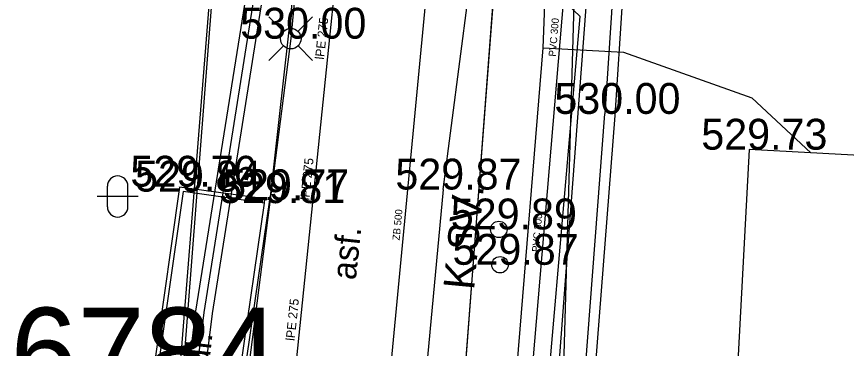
# Model space of a CAD drawing. Extents: x -669393 to -668650, y -1126925 to -1126294.
# Drawn here: x -668990.38 to -668970.2, y -1126785.33 to -1126777.26 of the extents above; entities that cross this region are included whole.
import ezdxf

# ---------------------------------------------------------------- set-up
doc = ezdxf.new("R2010")
doc.units = 0
for name, color, linetype in [('G_Bod_tecka', 7, 'Continuous'), ('G_Bod_vyska', 7, 'Continuous'), ('G_Budovy_Objekty', 7, 'Continuous'), ('G_Cesty_Schody', 7, 'Continuous'), ('G_Plochy_zpevnene', 7, 'Continuous'), ('G_Ploty', 7, 'Continuous'), ('G_Popisy_povrchu', 7, 'Continuous'), ('G_Poznamky_odkaz', 7, 'Continuous'), ('G_Site-plynovod', 7, 'Continuous'), ('G_Site-Sloupy', 7, 'Continuous'), ('G_Z_CHRANICKA-TEPLOVOD_kotovane', 7, 'Continuous'), ('G_Z_ELsilove_nadz_kotovane', 7, 'Continuous'), ('G_Z_ELsilove_podz_kotovane', 7, 'Continuous'), ('G_Z_KANAL_podz_kotovane', 7, 'Continuous'), ('G_Z_KANAL_podz_priblizne', 7, 'Continuous'), ('G_Z_PLYNY_podz_geodeticky', 7, 'Continuous'), ('G_Z_SPOJE_podz_geodeticky', 7, 'Continuous'), ('G_Z_SPOJE_podz_kotovane', 7, 'Continuous'), ('G_Z_SPOJE_podz_priblizne', 7, 'Continuous'), ('G_Z_SPOJE_podz_zahozene', 7, 'Continuous'), ('G_Z_VODA_podz_kotovane', 7, 'Continuous'), ('G_Zelen-Znacky', 7, 'Continuous'), ('Vrstva 11', 7, 'Continuous'), ('Vrstva 12', 7, 'Continuous'), ('Vrstva 26', 7, 'Continuous'), ('Vrstva 3', 7, 'Continuous'), ('Vrstva 4', 7, 'Continuous'), ('Vrstva 5', 7, 'Continuous'), ('Vrstva 9', 7, 'Continuous')]:
    doc.layers.add(name, color=color, linetype=linetype)

msp = doc.modelspace()

# ---------------------------------------------------------------- linework, layer by layer
at = {"layer": 'G_Bod_tecka'}
for p, q in [((-668983.71, -1126777.8), (-668983.71, -1126777.8)), ((-668976.07, -1126779.63), (-668976.07, -1126779.63)), ((-668972.56, -1126780.5), (-668972.56, -1126780.5)), ((-668986.43, -1126781.4), (-668986.43, -1126781.4)), ((-668980, -1126781.47), (-668980, -1126781.47)), ((-668986.33, -1126781.52), (-668986.33, -1126781.52)), ((-668984.35, -1126781.8), (-668984.35, -1126781.8)), ((-668984.19, -1126781.73), (-668984.19, -1126781.73)), ((-668978.65, -1126782.44), (-668978.65, -1126782.44)), ((-668978.62, -1126783.3), (-668978.62, -1126783.3))]:
    msp.add_line(p, q, dxfattribs=at)
at = {"layer": 'G_Budovy_Objekty'}
for p, q in [((-668972.56, -1126780.5), (-668972.92, -1126787.23)), ((-668960.89, -1126781.12), (-668972.56, -1126780.5))]:
    msp.add_line(p, q, dxfattribs=at)
at = {"layer": 'G_Cesty_Schody'}
for points in [[(-668984.35, -1126781.8), (-668986.33, -1126781.52), (-668987.46, -1126789.44), (-668985.5, -1126789.75)], [(-668985.51, -1126789.85), (-668985.5, -1126789.75), (-668984.35, -1126781.8), (-668984.34, -1126781.7)]]:
    msp.add_lwpolyline(points, dxfattribs=at)
at = {"layer": 'G_Plochy_zpevnene'}
for p, q in [((-668981.24, -1126755.32), (-668984.22, -1126781.72)), ((-668980, -1126781.47), (-668978.68, -1126771.23)), ((-668980, -1126781.47), (-668981.12, -1126793.33))]:
    msp.add_line(p, q, dxfattribs=at)
for points in [[(-668986.42, -1126781.41), (-668987.57, -1126789.52)], [(-668984.22, -1126781.72), (-668984.34, -1126781.7), (-668986.42, -1126781.41)], [(-668985.69, -1126789.82), (-668985.51, -1126789.85), (-668985.4, -1126789.87), (-668984.22, -1126781.72)]]:
    msp.add_lwpolyline(points, dxfattribs=at)
at = {"layer": 'G_Ploty'}
for p, q in [((-668975.62, -1126772.68), (-668976.07, -1126779.63)), ((-668975.82, -1126779.67), (-668975.39, -1126772.94)), ((-668977.13, -1126793.48), (-668976.07, -1126779.63)), ((-668976.88, -1126793.23), (-668975.82, -1126779.67))]:
    msp.add_line(p, q, dxfattribs=at)
at = {"layer": 'G_Site-plynovod'}
for p, q in [((-668984.242, -1126777.268), (-668983.887, -1126777.623)), ((-668983.533, -1126777.622), (-668983.179, -1126777.269)), ((-668983.887, -1126777.976), (-668984.24, -1126778.33)), ((-668983.534, -1126777.975), (-668983.179, -1126778.33))]:
    msp.add_line(p, q, dxfattribs=at)
msp.add_circle((-668983.71, -1126777.8), 0.25, dxfattribs=at)
at = {"layer": 'G_Site-Sloupy'}
for centre in [(-668978.65, -1126782.44), (-668978.62, -1126783.3)]:
    msp.add_circle(centre, 0.2, dxfattribs=at)
at = {"layer": 'G_Z_CHRANICKA-TEPLOVOD_kotovane'}
msp.add_lwpolyline([(-668984.407, -1126774.105), (-668983.523, -1126769.382), (-668982.918, -1126767.938), (-668981.953, -1126768.021), (-668981.97, -1126768.22), (-668981.987, -1126768.419), (-668981.998, -1126768.418), (-668982.662, -1126768.362), (-668983.137, -1126769.498), (-668984.013, -1126774.175), (-668984.192, -1126775.26), (-668984.402, -1126776.819), (-668985.622, -1126784.488), (-668986.202, -1126789.17), (-668986.503, -1126790.796), (-668986.897, -1126790.724), (-668986.598, -1126789.11), (-668986.018, -1126784.432), (-668984.798, -1126776.761), (-668984.588, -1126775.2)], close=True, dxfattribs=at)
at = {"layer": 'G_Z_ELsilove_nadz_kotovane'}
msp.add_lwpolyline([(-668986.7, -1126790.76), (-668983.75, -1126752.63), (-668981.43, -1126714.8)], dxfattribs=at)
at = {"layer": 'G_Z_ELsilove_podz_kotovane'}
for points in [[(-668986.81, -1126790.89), (-668983.74, -1126752.7), (-668981.4, -1126714.88), (-668976.88, -1126675.24), (-668969.5, -1126644.98), (-668962.32, -1126604.58), (-668954.59, -1126568.6), (-668939.06, -1126504.37)], [(-668986.712, -1126789.635), (-668986.4, -1126789.14), (-668985.82, -1126784.46), (-668984.6, -1126776.79), (-668984.39, -1126775.23), (-668984.21, -1126774.14), (-668983.33, -1126769.44), (-668982.79, -1126768.15), (-668981.97, -1126768.22), (-668981.23, -1126768.38), (-668976.1, -1126769.18), (-668969.91, -1126769.48), (-668963.36, -1126769.34), (-668962.74, -1126768.79)]]:
    msp.add_lwpolyline(points, dxfattribs=at)
at = {"layer": 'G_Z_KANAL_podz_kotovane'}
msp.add_line((-668980.2, -1126774.45), (-668982.92, -1126802.9), dxfattribs=at)
at = {"layer": 'G_Z_KANAL_podz_priblizne'}
msp.add_lwpolyline([(-668961.53, -1126641.03), (-668964.77, -1126660.31), (-668966.99, -1126673.44), (-668967.25, -1126675), (-668967.37, -1126676.24), (-668967.39, -1126676.51), (-668967.45, -1126677.12), (-668967.45, -1126677.13), (-668967.49, -1126677.56), (-668967.55, -1126678.18), (-668968.24, -1126683.84), (-668968.31, -1126684.44), (-668970.39, -1126703.99), (-668970.46, -1126704.6), (-668970.37, -1126705.12), (-668970.45, -1126705.89), (-668970.95, -1126710.61), (-668971.02, -1126710.51), (-668971.02, -1126711.22), (-668973.37, -1126733.08), (-668975.48, -1126758.02), (-668976.72, -1126772.6), (-668978.93, -1126798.76)], dxfattribs=at)
at = {"layer": 'G_Z_PLYNY_podz_geodeticky'}
msp.add_lwpolyline([(-668906.02, -1126816.16), (-668907.56, -1126815.65), (-668909.31, -1126814.95), (-668914.91, -1126812.8), (-668915.37, -1126812.62), (-668932.47, -1126806.72), (-668941.29, -1126803.68), (-668943.53, -1126802.9), (-668969.68, -1126795.84), (-668985.69, -1126793.26), (-668983.7, -1126777.8), (-668983.17, -1126772.12), (-668982.81, -1126768.98), (-668982.56, -1126765.51), (-668982.4, -1126763.78), (-668980.62, -1126745.39), (-668979.97, -1126737.36), (-668979.74, -1126734.84), (-668978.22, -1126718.38)], dxfattribs=at)
at = {"layer": 'G_Z_SPOJE_podz_geodeticky'}
for points in [[(-668976.58, -1126768.41), (-668977.24, -1126791.46), (-668977.32, -1126793.71), (-668977.32, -1126795.19)], [(-668977.57, -1126778.02), (-668977.4, -1126773.62)], [(-668978.2, -1126785.76), (-668977.57, -1126778.02)], [(-668977.57, -1126778.02), (-668975.62, -1126778.13), (-668972.5, -1126779.24), (-668971.06, -1126780.58)]]:
    msp.add_lwpolyline(points, dxfattribs=at)
at = {"layer": 'G_Z_SPOJE_podz_kotovane'}
for points in [[(-668924.36, -1126812.03), (-668938.42, -1126806.85), (-668946.33, -1126804.38), (-668957.53, -1126802.89), (-668966.78, -1126802.46), (-668973.09, -1126803.32), (-668974.32, -1126803.33), (-668975.07, -1126803.24), (-668977.88, -1126793.32), (-668977.43, -1126786.05), (-668976.67, -1126777.26), (-668977.77, -1126776.21), (-668984.34, -1126775.67), (-668984.5, -1126775.61), (-668984.3, -1126774.66), (-668983.37, -1126765.19), (-668982.79, -1126754.31), (-668982.27, -1126747.41), (-668981.26, -1126734.45), (-668980.22, -1126728.6), (-668978.82, -1126715.15)], [(-668977.57, -1126778.02), (-668977.4, -1126773.62)], [(-668974.92, -1126832.73), (-668975.89, -1126827.63), (-668975.79, -1126826.65), (-668976.81, -1126821.78), (-668977.04, -1126817.48), (-668977.04, -1126813.34), (-668976.79, -1126810.82), (-668976.75, -1126805.5), (-668976.15, -1126803.22), (-668978.44, -1126794.16), (-668978.14, -1126790.46), (-668978.26, -1126788.83), (-668977.55, -1126787.68), (-668977.27, -1126786.9), (-668976.49, -1126776.6)], [(-668978.2, -1126785.76), (-668977.57, -1126778.02)], [(-668977.57, -1126778.02), (-668975.62, -1126778.13), (-668972.5, -1126779.24), (-668971.06, -1126780.58)]]:
    msp.add_lwpolyline(points, dxfattribs=at)
at = {"layer": 'G_Z_SPOJE_podz_priblizne'}
for points in [[(-668976.58, -1126768.41), (-668977.24, -1126791.46), (-668977.32, -1126793.71), (-668977.32, -1126795.19)], [(-668977.57, -1126778.02), (-668977.4, -1126773.62)], [(-668978.2, -1126785.76), (-668977.57, -1126778.02)], [(-668977.57, -1126778.02), (-668975.62, -1126778.13), (-668972.5, -1126779.24), (-668971.06, -1126780.58)]]:
    msp.add_lwpolyline(points, dxfattribs=at)
at = {"layer": 'G_Z_SPOJE_podz_zahozene'}
for p, q in [((-668977.87, -1126764.76), (-668979.25, -1126782.91)), ((-668979.25, -1126782.91), (-668980.81, -1126803.31))]:
    msp.add_line(p, q, dxfattribs=at)
at = {"layer": 'G_Z_VODA_podz_kotovane'}
msp.add_lwpolyline([(-668969.29, -1126661.42), (-668971.68, -1126675.88), (-668971.95, -1126677.97), (-668971.97, -1126678.17), (-668973.85, -1126692.76), (-668975.88, -1126709.88), (-668976.56, -1126715.76), (-668977.73, -1126725.9), (-668978.75, -1126734.79), (-668979.19, -1126739.38), (-668981.43, -1126762.91), (-668981.84, -1126768.79), (-668983.57, -1126785.56), (-668983.82, -1126787.8), (-668984.01, -1126791.6), (-668984.06, -1126791.91)], dxfattribs=at)
at = {"layer": 'G_Zelen-Znacky'}
for p, q in [((-668988.17, -1126781.89), (-668988.17, -1126781.39)), ((-668987.67, -1126781.89), (-668987.67, -1126781.39)), ((-668987.42, -1126781.64), (-668988.42, -1126781.64))]:
    msp.add_line(p, q, dxfattribs=at)
for centre, start, end in [((-668987.92, -1126781.39), 0, 180), ((-668987.92, -1126781.89), 180, 0)]:
    msp.add_arc(centre, 0.25, start, end, dxfattribs=at)
at = {"layer": 'Vrstva 11'}
msp.add_lwpolyline([(-668965.444, -1126668.273), (-668966.205, -1126676.085), (-668967.375, -1126677.822), (-668968.739, -1126690.029), (-668970.185, -1126702.972), (-668971.694, -1126716.487), (-668974.152, -1126738.491), (-668975.961, -1126759.774), (-668977.23, -1126759.617), (-668977.866, -1126764.765), (-668979.251, -1126782.914), (-668980.808, -1126803.305), (-668980.966, -1126806.663), (-668977.631, -1126817.313), (-668972.494, -1126833.715), (-668969.938, -1126841.878), (-668963.603, -1126860.451), (-668963.214, -1126861.68), (-668962.693, -1126863.325), (-668961.285, -1126866.656), (-668958.375, -1126873.542), (-668947.04, -1126900.362)], dxfattribs=at)
msp.add_lwpolyline([(-668965.444, -1126668.273), (-668966.205, -1126676.085), (-668967.375, -1126677.822), (-668968.739, -1126690.029), (-668970.185, -1126702.972), (-668971.694, -1126716.487), (-668974.152, -1126738.491), (-668975.961, -1126759.774), (-668977.23, -1126759.617), (-668977.866, -1126764.765), (-668979.251, -1126782.914), (-668980.808, -1126803.305), (-668980.966, -1126806.663), (-668977.631, -1126817.313), (-668972.494, -1126833.715), (-668969.938, -1126841.878), (-668963.603, -1126860.451), (-668963.214, -1126861.68), (-668962.693, -1126863.325), (-668961.285, -1126866.656), (-668958.375, -1126873.542), (-668947.04, -1126900.362)], dxfattribs=at)
msp.add_lwpolyline([(-668965.444, -1126668.273), (-668966.205, -1126676.085), (-668967.375, -1126677.822), (-668968.739, -1126690.029), (-668970.185, -1126702.972), (-668971.694, -1126716.487), (-668974.152, -1126738.491), (-668975.961, -1126759.774), (-668977.23, -1126759.617), (-668977.866, -1126764.765), (-668979.251, -1126782.914), (-668980.808, -1126803.305), (-668980.966, -1126806.663), (-668977.631, -1126817.313), (-668972.494, -1126833.715), (-668969.938, -1126841.878), (-668963.603, -1126860.451), (-668963.214, -1126861.68), (-668962.693, -1126863.325), (-668961.285, -1126866.656), (-668958.375, -1126873.542), (-668947.04, -1126900.362)], dxfattribs=at)
at = {"layer": 'Vrstva 12'}
msp.add_line((-668980.205, -1126774.452), (-668982.92, -1126802.9), dxfattribs=at)
at = {"layer": 'Vrstva 26'}
msp.add_lwpolyline([(-668969.289, -1126661.422), (-668971.679, -1126675.884), (-668971.947, -1126677.967), (-668971.972, -1126678.165), (-668973.848, -1126692.761), (-668975.881, -1126709.883), (-668976.56, -1126715.764), (-668977.727, -1126725.899), (-668978.751, -1126734.79), (-668979.188, -1126739.382), (-668981.428, -1126762.906), (-668981.84, -1126768.79), (-668983.57, -1126785.56), (-668983.82, -1126787.8), (-668984.01, -1126791.6), (-668984.058, -1126791.912)], dxfattribs=at)
at = {"layer": 'Vrstva 5'}
msp.add_line((-668986.81, -1126790.89), (-668983.74, -1126752.7), dxfattribs=at)
at = {"layer": 'Vrstva 9'}
msp.add_lwpolyline([(-668961.527, -1126641.033), (-668964.775, -1126660.311), (-668966.988, -1126673.444), (-668967.25, -1126675), (-668967.367, -1126676.238), (-668967.392, -1126676.507), (-668967.45, -1126677.123), (-668967.451, -1126677.129), (-668967.491, -1126677.56), (-668967.55, -1126678.18), (-668968.237, -1126683.843), (-668968.31, -1126684.44), (-668970.395, -1126703.991), (-668970.46, -1126704.6), (-668970.37, -1126705.12), (-668970.452, -1126705.888), (-668970.955, -1126710.61), (-668971.02, -1126710.507), (-668971.02, -1126711.22), (-668973.374, -1126733.084), (-668975.485, -1126758.025), (-668976.719, -1126772.604), (-668978.933, -1126798.759)], dxfattribs=at)

# ---------------------------------------------------------------- texts
at = {"layer": 'G_Bod_vyska'}
for s, p in [('530.00', (-668984.939, -1126777.8)), ('530.00', (-668977.299, -1126779.63)), ('529.73', (-668973.726, -1126780.5)), ('529.76', (-668987.61, -1126781.4)), ('529.84', (-668987.496, -1126781.52)), ('529.87', (-668981.166, -1126781.47)), ('529.81', (-668985.454, -1126781.8)), ('529.77', (-668985.356, -1126781.73)), ('529.89', (-668979.818, -1126782.44)), ('529.87', (-668979.776, -1126783.3))]:
    msp.add_text(s, height=0.75, dxfattribs=at).set_placement(p)
at = {"layer": 'G_Popisy_povrchu'}
for s, p in [('asf.', (-668982.13, -1126783.686)), ('z.dl.', (-668985.768, -1126786.435))]:
    msp.add_text(s, height=0.6, rotation=83.8824, dxfattribs=at).set_placement(p)
at = {"layer": 'G_Poznamky_odkaz'}
msp.add_text('K.SV.', height=0.75, rotation=84.59, dxfattribs=at).set_placement((-668979.254, -1126783.93))
at = {"layer": 'Vrstva 3'}
for s, rotation, p in [('PVC 300', 85.1319, (-668977.266, -1126778.243)), ('ZB 500', 84.5558, (-668981.063, -1126782.712)), ('PVC 300', 85.1658, (-668977.67, -1126782.996))]:
    msp.add_text(s, height=0.1755, rotation=rotation, dxfattribs=at).set_placement(p)
at = {"layer": 'Vrstva 4'}
for rotation, p in [(84.0278, (-668982.903, -1126778.316)), (84.055, (-668983.26, -1126781.737)), (84.055, (-668983.616, -1126785.158))]:
    msp.add_text('lPE 275', height=0.2194, rotation=rotation, dxfattribs=at).set_placement(p)
msp.add_text('6784', height=2.1939, dxfattribs=at).set_placement((-668990.527, -1126786.538))

doc.saveas('drawing.dxf')
